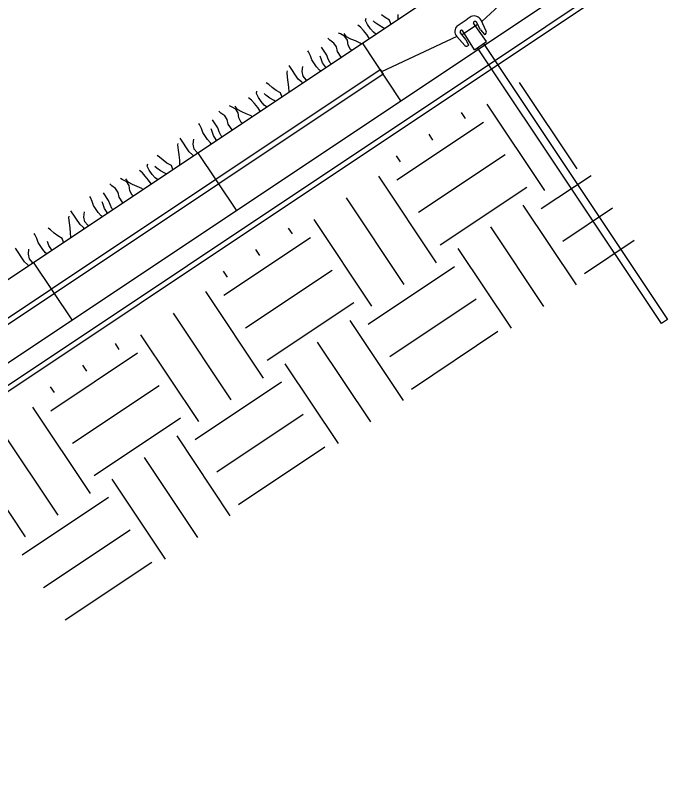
# Model space of a CAD drawing. Extents: x 638850 to 644908, y 297188 to 298900.
# Drawn here: x 643146.6 to 643180.65, y 297504.73 to 297544.68 of the extents above; entities that cross this region are included whole.
import ezdxf

# ---------------------------------------------------------------- set-up
doc = ezdxf.new("R2010")
doc.units = 0
for name, color, linetype in [('13', 7, 'Continuous'), ('4', 7, 'Continuous'), ('5', 7, 'Continuous'), ('7', 7, 'Continuous'), ('8', 7, 'Continuous'), ('9', 7, 'Continuous')]:
    doc.layers.add(name, color=color, linetype=linetype)

msp = doc.modelspace()

# ---------------------------------------------------------------- linework, layer by layer
at = {"layer": '13'}
for p, q in [((643175.925, 297536.655), (643172.914, 297541.171)), ((643174.232, 297535.526), (643171.22, 297540.042)), ((643170.091, 297539.288), (643169.885, 297539.599)), ((643166.515, 297536.088), (643171.031, 297539.1)), ((643168.397, 297538.159), (643168.191, 297538.47)), ((643167.644, 297534.394), (643172.16, 297537.406)), ((643166.704, 297537.03), (643166.498, 297537.339)), ((643168.586, 297531.761), (643165.575, 297536.277)), ((643174.043, 297534.585), (643176.644, 297536.32)), ((643168.775, 297532.701), (643173.289, 297535.712)), ((643166.893, 297530.632), (643163.881, 297535.148)), ((643175.882, 297530.603), (643173.103, 297534.772)), ((643175.172, 297532.892), (643177.773, 297534.627)), ((643165.199, 297529.503), (643162.188, 297534.019)), ((643161.059, 297533.265), (643160.852, 297533.574)), ((643174.188, 297529.474), (643171.409, 297533.643)), ((643157.483, 297530.065), (643161.999, 297533.076)), ((643176.303, 297531.198), (643178.904, 297532.933)), ((643159.365, 297532.136), (643159.159, 297532.445)), ((643172.495, 297528.345), (643169.715, 297532.514)), ((643158.614, 297528.371), (643163.128, 297531.383)), ((643165.01, 297528.56), (643169.526, 297531.572)), ((643157.671, 297531.005), (643157.465, 297531.316)), ((643159.554, 297525.738), (643156.542, 297530.254)), ((643166.141, 297526.867), (643170.656, 297529.878)), ((643159.743, 297526.678), (643164.259, 297529.689)), ((643157.86, 297524.609), (643154.849, 297529.123)), ((643166.849, 297524.58), (643164.07, 297528.749)), ((643167.271, 297525.173), (643171.787, 297528.185)), ((643156.167, 297523.477), (643153.155, 297527.994)), ((643152.026, 297527.242), (643151.82, 297527.551)), ((643165.156, 297523.451), (643162.377, 297527.62)), ((643148.452, 297524.042), (643152.969, 297527.053)), ((643150.333, 297526.111), (643150.126, 297526.422)), ((643163.464, 297522.322), (643160.683, 297526.491)), ((643155.98, 297522.537), (643160.496, 297525.549)), ((643148.639, 297524.982), (643148.433, 297525.293)), ((643149.581, 297522.348), (643154.098, 297525.36)), ((643150.522, 297519.715), (643147.51, 297524.229)), ((643157.109, 297520.844), (643161.625, 297523.855)), ((643150.71, 297520.655), (643155.227, 297523.666)), ((643148.828, 297518.583), (643145.816, 297523.1)), ((643157.819, 297518.557), (643155.038, 297522.726)), ((643147.134, 297517.454), (643144.123, 297521.971)), ((643158.238, 297519.15), (643162.754, 297522.162)), ((643156.126, 297517.428), (643153.344, 297521.595)), ((643154.432, 297516.297), (643151.651, 297520.466)), ((643146.948, 297516.514), (643151.464, 297519.526)), ((643148.077, 297514.821), (643152.593, 297517.832)), ((643149.206, 297513.127), (643153.722, 297516.139))]:
    msp.add_line(p, q, dxfattribs=at)
at = {"layer": '4'}
for p, q in [((643174.297, 297547.448), (643170.942, 297544.35)), ((643170.727, 297544.202), (643169.919, 297543.659)), ((643169.648, 297543.574), (643165.716, 297541.727))]:
    msp.add_line(p, q, dxfattribs=at)
msp.add_lwpolyline([(643165.794, 297541.609), (643140.052, 297524.441), (643139.898, 297524.676), (643165.638, 297541.842)], close=True, dxfattribs=at)
at = {"layer": '5'}
for p, q in [((643097.81, 297498.614), (643284.835, 297623.344)), ((643098.909, 297494.997), (643285.932, 297619.725)), ((643166.719, 297540.22), (643164.711, 297543.231)), ((643158.138, 297534.499), (643156.132, 297537.508)), ((643149.56, 297528.775), (643147.551, 297531.787))]:
    msp.add_line(p, q, dxfattribs=at)
at = {"layer": '7'}
for p, q in [((643170.39, 297544.614), (643170.175, 297544.47)), ((643169.656, 297544.124), (643169.871, 297544.268)), ((643169.871, 297544.268), (643170.175, 297544.47)), ((643171.196, 297543.302), (643170.51, 297544.258)), ((643170.868, 297543.92), (643170.659, 297544.317)), ((643171.177, 297543.847), (643170.903, 297544.417)), ((643170.113, 297543.416), (643169.826, 297543.762)), ((643170.557, 297542.876), (643169.939, 297543.877)), ((643170.868, 297543.92), (643171.09, 297543.677)), ((643170.061, 297543.103), (643169.64, 297543.575)), ((643170.113, 297543.416), (643170.252, 297543.118)), ((643170.557, 297542.876), (643171.196, 297543.302)), ((643180.319, 297528.59), (643170.719, 297542.984)), ((643171.04, 297543.198), (643180.64, 297528.804)), ((643180.64, 297528.804), (643180.319, 297528.59))]:
    msp.add_line(p, q, dxfattribs=at)
for centre, radius, start, end in [((643170.543, 297544.244), 0.4, 25.6991, 112.5769), ((643170.586, 297544.283), 0.0807, 25.4951, 197.7987), ((643169.938, 297543.841), 0.4, 134.8231, 221.7009), ((643169.886, 297543.816), 0.0807, 49.6013, 221.9049), ((643170.975, 297543.869), 0.106, 117.5065, 119.2635), ((643171.069, 297543.795), 0.12, 279.84, 25.7), ((643170.151, 297543.182), 0.12, 221.7, 327.56)]:
    msp.add_arc(centre, radius, start, end, dxfattribs=at)
at = {"layer": '8'}
msp.add_lwpolyline([(643286.548, 297618.639), (643099.662, 297494.003), (643099.506, 297494.235), (643286.392, 297618.873)], close=True, dxfattribs=at)
at = {"layer": '9'}
for p, q in [((643165.902, 297544.557), (643165.704, 297544.706)), ((643166.135, 297544.427), (643165.902, 297544.557)), ((643166.581, 297544.479), (643166.572, 297544.719)), ((643164.619, 297544.048), (643164.467, 297544.166)), ((643164.876, 297544.402), (643164.905, 297544.523)), ((643164.982, 297544.188), (643164.876, 297544.402)), ((643165.129, 297543.968), (643164.982, 297544.188)), ((643165.37, 297544.303), (643165.278, 297544.386)), ((643165.571, 297544.153), (643165.37, 297544.303)), ((643166.205, 297544.229), (643166.135, 297544.427)), ((643164.77, 297543.875), (643164.619, 297544.048)), ((643164.944, 297543.67), (643164.77, 297543.875)), ((643165.284, 297543.789), (643165.129, 297543.968)), ((643165.406, 297543.696), (643165.284, 297543.789)), ((643165.797, 297544.03), (643165.571, 297544.153)), ((643165.856, 297543.996), (643165.797, 297544.03)), ((643163.018, 297543.372), (643162.912, 297543.476)), ((643163.224, 297543.227), (643163.018, 297543.372)), ((643163.573, 297543.705), (643163.472, 297543.748)), ((643163.803, 297543.577), (643163.573, 297543.705)), ((643163.882, 297543.556), (643163.764, 297543.733)), ((643163.933, 297543.381), (643163.803, 297543.577)), ((643164.109, 297543.434), (643163.882, 297543.556)), ((643163.965, 297543.118), (643163.933, 297543.381)), ((643164.347, 297543.336), (643164.109, 297543.434)), ((643165.074, 297543.474), (643164.944, 297543.67)), ((643162.859, 297542.6), (643162.585, 297543.012)), ((643163.354, 297543.032), (643163.224, 297543.227)), ((643163.41, 297542.785), (643163.354, 297543.032)), ((643164.083, 297542.886), (643163.965, 297543.118)), ((643164.594, 297543.227), (643164.347, 297543.336)), ((643164.646, 297543.189), (643164.594, 297543.227)), ((643161.907, 297542.769), (643161.873, 297542.819)), ((643162.008, 297542.562), (643161.907, 297542.769)), ((643162.075, 297542.351), (643162.008, 297542.562)), ((643162.932, 297542.393), (643162.859, 297542.6)), ((643163.604, 297542.494), (643163.41, 297542.785)), ((643164.138, 297542.85), (643164.083, 297542.886)), ((643162.32, 297541.985), (643162.075, 297542.351)), ((643162.568, 297542.406), (643162.514, 297542.542)), ((643162.636, 297542.196), (643162.568, 297542.406)), ((643162.779, 297541.981), (643162.636, 297542.196)), ((643163.033, 297542.187), (643162.932, 297542.393)), ((643163.074, 297542.141), (643163.033, 297542.187)), ((643160.78, 297541.707), (643160.795, 297541.782)), ((643161.366, 297541.349), (643160.89, 297542.062)), ((643161.57, 297541.74), (643161.601, 297542.006)), ((643162.472, 297541.812), (643162.32, 297541.985)), ((643162.52, 297541.771), (643162.472, 297541.812)), ((643162.803, 297541.96), (643162.779, 297541.981)), ((643160.81, 297541.442), (643160.78, 297541.707)), ((643160.845, 297541.184), (643160.81, 297541.442)), ((643161.625, 297541.493), (643161.57, 297541.74)), ((643161.78, 297541.314), (643161.625, 297541.493)), ((643159.826, 297541.071), (643159.696, 297541.156)), ((643160.008, 297540.908), (643159.826, 297541.071)), ((643160.877, 297540.92), (643160.845, 297541.184)), ((643161.543, 297541.193), (643161.366, 297541.349)), ((643161.584, 297541.147), (643161.543, 297541.193)), ((643161.81, 297541.298), (643161.78, 297541.314)), ((643159.18, 297540.603), (643159.209, 297540.724)), ((643159.286, 297540.39), (643159.18, 297540.603)), ((643159.674, 297540.505), (643159.582, 297540.587)), ((643160.209, 297540.759), (643160.008, 297540.908)), ((643160.439, 297540.629), (643160.209, 297540.759)), ((643160.509, 297540.43), (643160.439, 297540.629)), ((643160.885, 297540.681), (643160.877, 297540.92)), ((643158.923, 297540.249), (643158.771, 297540.367)), ((643159.075, 297540.076), (643158.923, 297540.249)), ((643159.433, 297540.169), (643159.286, 297540.39)), ((643159.589, 297539.991), (643159.433, 297540.169)), ((643159.876, 297540.355), (643159.674, 297540.505)), ((643160.102, 297540.231), (643159.876, 297540.355)), ((643160.161, 297540.198), (643160.102, 297540.231)), ((643157.878, 297539.907), (643157.777, 297539.949)), ((643158.107, 297539.778), (643157.878, 297539.907)), ((643158.186, 297539.758), (643158.068, 297539.935)), ((643158.237, 297539.583), (643158.107, 297539.778)), ((643159.248, 297539.871), (643159.075, 297540.076)), ((643159.378, 297539.676), (643159.248, 297539.871)), ((643159.711, 297539.898), (643159.589, 297539.991)), ((643157.323, 297539.573), (643157.217, 297539.677)), ((643157.529, 297539.429), (643157.323, 297539.573)), ((643157.659, 297539.234), (643157.529, 297539.429)), ((643158.414, 297539.635), (643158.186, 297539.758)), ((643158.269, 297539.32), (643158.237, 297539.583)), ((643158.651, 297539.538), (643158.414, 297539.635)), ((643158.899, 297539.429), (643158.651, 297539.538)), ((643158.95, 297539.39), (643158.899, 297539.429)), ((643156.211, 297538.97), (643156.177, 297539.021)), ((643156.312, 297538.764), (643156.211, 297538.97)), ((643157.164, 297538.802), (643156.889, 297539.214)), ((643157.714, 297538.986), (643157.659, 297539.234)), ((643157.908, 297538.695), (643157.714, 297538.986)), ((643158.387, 297539.088), (643158.269, 297539.32)), ((643158.443, 297539.052), (643158.387, 297539.088)), ((643156.38, 297538.553), (643156.312, 297538.764)), ((643156.873, 297538.608), (643156.819, 297538.744)), ((643156.94, 297538.397), (643156.873, 297538.608)), ((643157.237, 297538.595), (643157.164, 297538.802)), ((643157.338, 297538.388), (643157.237, 297538.595)), ((643155.671, 297537.55), (643155.195, 297538.264)), ((643155.874, 297537.942), (643155.907, 297538.209)), ((643156.624, 297538.186), (643156.38, 297538.553)), ((643156.776, 297538.013), (643156.624, 297538.186)), ((643157.084, 297538.182), (643156.94, 297538.397)), ((643157.108, 297538.162), (643157.084, 297538.182)), ((643157.379, 297538.342), (643157.338, 297538.388)), ((643155.085, 297537.908), (643155.1, 297537.984)), ((643155.115, 297537.644), (643155.085, 297537.908)), ((643155.929, 297537.694), (643155.874, 297537.942)), ((643156.824, 297537.973), (643156.776, 297538.013)), ((643155.149, 297537.385), (643155.115, 297537.644)), ((643155.181, 297537.122), (643155.149, 297537.385)), ((643155.848, 297537.394), (643155.671, 297537.55)), ((643155.889, 297537.348), (643155.848, 297537.394)), ((643156.085, 297537.516), (643155.929, 297537.694)), ((643156.114, 297537.499), (643156.085, 297537.516)), ((643154.131, 297537.272), (643154.001, 297537.358)), ((643154.313, 297537.109), (643154.131, 297537.272)), ((643154.513, 297536.961), (643154.313, 297537.109)), ((643155.189, 297536.882), (643155.181, 297537.122)), ((643153.228, 297536.451), (643153.076, 297536.569)), ((643153.485, 297536.805), (643153.514, 297536.926)), ((643153.591, 297536.591), (643153.485, 297536.805)), ((643153.738, 297536.371), (643153.591, 297536.591)), ((643153.978, 297536.706), (643153.887, 297536.789)), ((643154.18, 297536.556), (643153.978, 297536.706)), ((643154.744, 297536.83), (643154.513, 297536.961)), ((643154.814, 297536.632), (643154.744, 297536.83)), ((643153.379, 297536.278), (643153.228, 297536.451)), ((643153.553, 297536.073), (643153.379, 297536.278)), ((643153.893, 297536.193), (643153.738, 297536.371)), ((643154.015, 297536.099), (643153.893, 297536.193)), ((643154.408, 297536.434), (643154.18, 297536.556)), ((643154.465, 297536.399), (643154.408, 297536.434)), ((643151.627, 297535.775), (643151.523, 297535.88)), ((643151.833, 297535.63), (643151.627, 297535.775)), ((643152.182, 297536.109), (643152.081, 297536.151)), ((643152.412, 297535.98), (643152.182, 297536.109)), ((643152.491, 297535.959), (643152.373, 297536.136)), ((643152.542, 297535.785), (643152.412, 297535.98)), ((643152.718, 297535.837), (643152.491, 297535.959)), ((643152.574, 297535.521), (643152.542, 297535.785)), ((643152.957, 297535.741), (643152.718, 297535.837)), ((643153.683, 297535.878), (643153.553, 297536.073)), ((643151.468, 297535.003), (643151.194, 297535.415)), ((643151.963, 297535.435), (643151.833, 297535.63)), ((643152.019, 297535.188), (643151.963, 297535.435)), ((643152.692, 297535.29), (643152.574, 297535.521)), ((643153.203, 297535.631), (643152.957, 297535.741)), ((643153.255, 297535.592), (643153.203, 297535.631)), ((643150.516, 297535.172), (643150.482, 297535.222)), ((643150.617, 297534.965), (643150.516, 297535.172)), ((643151.541, 297534.796), (643151.468, 297535.003)), ((643152.213, 297534.897), (643152.019, 297535.188)), ((643152.747, 297535.254), (643152.692, 297535.29)), ((643150.684, 297534.755), (643150.617, 297534.965)), ((643150.929, 297534.388), (643150.684, 297534.755)), ((643151.177, 297534.809), (643151.123, 297534.945)), ((643151.245, 297534.599), (643151.177, 297534.809)), ((643151.388, 297534.384), (643151.245, 297534.599)), ((643151.642, 297534.59), (643151.541, 297534.796)), ((643151.683, 297534.544), (643151.642, 297534.59)), ((643149.389, 297534.11), (643149.404, 297534.185)), ((643149.975, 297533.752), (643149.499, 297534.465)), ((643150.178, 297534.143), (643150.212, 297534.411)), ((643151.081, 297534.215), (643150.929, 297534.388)), ((643151.129, 297534.174), (643151.081, 297534.215)), ((643151.412, 297534.363), (643151.388, 297534.384)), ((643149.419, 297533.846), (643149.389, 297534.11)), ((643149.454, 297533.587), (643149.419, 297533.846)), ((643150.234, 297533.896), (643150.178, 297534.143)), ((643150.389, 297533.717), (643150.234, 297533.896)), ((643148.435, 297533.474), (643148.305, 297533.559)), ((643148.617, 297533.311), (643148.435, 297533.474)), ((643149.485, 297533.323), (643149.454, 297533.587)), ((643150.152, 297533.596), (643149.975, 297533.752)), ((643150.193, 297533.55), (643150.152, 297533.596)), ((643150.419, 297533.701), (643150.389, 297533.717)), ((643147.616, 297533.236), (643147.582, 297533.287)), ((643147.717, 297533.03), (643147.616, 297533.236)), ((643147.785, 297532.819), (643147.717, 297533.03)), ((643148.818, 297533.163), (643148.617, 297533.311)), ((643149.048, 297533.032), (643148.818, 297533.163)), ((643149.118, 297532.833), (643149.048, 297533.032)), ((643149.494, 297533.084), (643149.485, 297533.323)), ((643148.029, 297532.452), (643147.785, 297532.819)), ((643148.345, 297532.663), (643148.278, 297532.874)), ((643148.489, 297532.448), (643148.345, 297532.663)), ((643147.076, 297531.816), (643146.6, 297532.53)), ((643147.279, 297532.208), (643147.31, 297532.474)), ((643147.334, 297531.96), (643147.279, 297532.208)), ((643148.181, 297532.28), (643148.029, 297532.452)), ((643148.229, 297532.239), (643148.181, 297532.28)), ((643148.511, 297532.427), (643148.489, 297532.448)), ((643147.253, 297531.66), (643147.076, 297531.816)), ((643147.49, 297531.782), (643147.334, 297531.96)), ((643147.519, 297531.765), (643147.49, 297531.782)), ((643147.294, 297531.615), (643147.253, 297531.66))]:
    msp.add_line(p, q, dxfattribs=at)

doc.saveas('drawing.dxf')
